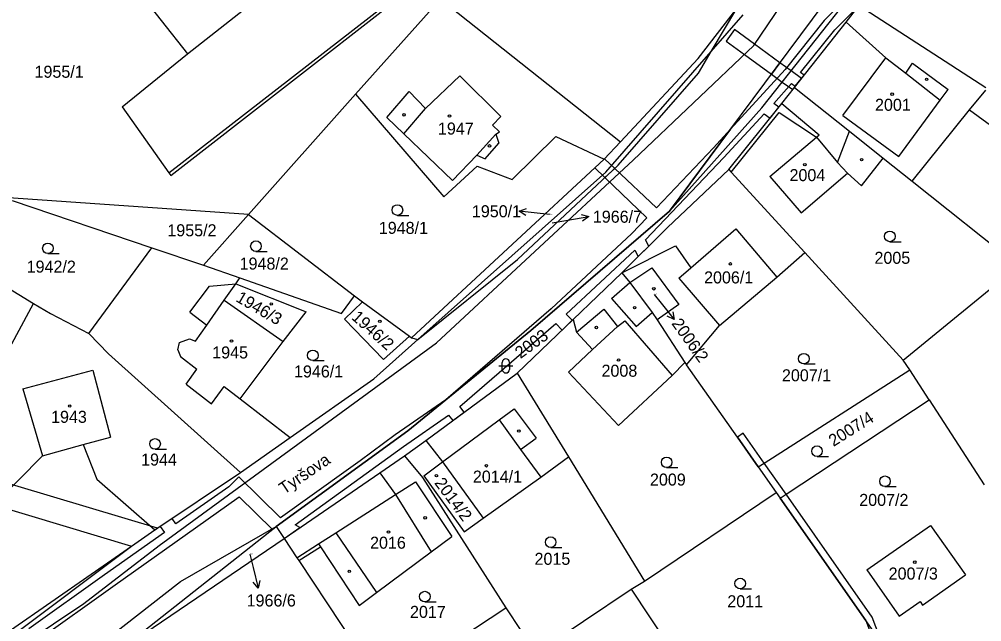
# Model space of a CAD drawing. Extents: x -785744 to -782822, y -1067550 to -1063910.
# Drawn here: x -783260 to -783123.9, y -1064548.7 to -1064463.5 of the extents above; entities that cross this region are included whole.
import ezdxf

# ---------------------------------------------------------------- set-up
doc = ezdxf.new("R2010")
doc.units = 0
for name, color, linetype in [('Hranice parcel', 7, 'Continuous'), ('Parcelní čísla', 7, 'Continuous'), ('Pop_ČP_popisy', 7, 'Continuous'), ('Vnitřní kresba', 7, 'Continuous'), ('Věcná břemena k části', 7, 'Continuous'), ('Značky budov', 7, 'Continuous'), ('Značky kultur', 7, 'Continuous')]:
    doc.layers.add(name, color=color, linetype=linetype)

msp = doc.modelspace()

# ---------------------------------------------------------------- linework, layer by layer
at = {"layer": 'Hranice parcel'}
for p, q in [((-783173.67, -1064500.75), (-783170.55, -1064498.69)), ((-783170.55, -1064498.69), (-783166.74, -1064503.89)), ((-783170.49, -1064505), (-783169.8, -1064506.06)), ((-783166.74, -1064503.89), (-783169.8, -1064506.06)), ((-783169.8, -1064506.06), (-783165.86, -1064512.08)), ((-783134.09, -1064513.11), (-783134.99, -1064511.72)), ((-783131.33, -1064517.35), (-783134.09, -1064513.11)), ((-783155.51, -1064526.82), (-783152.96, -1064530.45))]:
    msp.add_line(p, q, dxfattribs=at)
for points in [[(-783168.05, -1064490.7), (-783120.86, -1064427.29)], [(-783236.18, -1064468.42), (-783198.13, -1064438.47)], [(-783238.57, -1064485.65), (-783190.33, -1064448.09)], [(-783243.66, -1064458.97), (-783236.18, -1064468.42)], [(-783154.97, -1064476.05), (-783141.7, -1064459.24)], [(-783212.44, -1064474.13), (-783200.45, -1064460.64)], [(-783200.45, -1064460.64), (-783175, -1064480.86)], [(-783163.99, -1064469.11), (-783158.52, -1064462.05)], [(-783162.14, -1064468.1), (-783158.52, -1064462.05)], [(-783143.05, -1064463.94), (-783141.22, -1064461.6)], [(-783141.22, -1064461.6), (-783123.31, -1064473.21)], [(-783162.14, -1064468.1), (-783157.61, -1064462.91)], [(-783150.38, -1064473.18), (-783143.05, -1064463.94)], [(-783177.06, -1064485.18), (-783162.14, -1064468.1)], [(-783163.97, -1064471.15), (-783162.14, -1064468.1)], [(-783245.45, -1064475.94), (-783236.18, -1064468.42)], [(-783175, -1064480.86), (-783163.99, -1064469.11)], [(-783175.31, -1064484.18), (-783163.97, -1064471.15)], [(-783152.15, -1064475.47), (-783150.38, -1064473.18)], [(-783150.38, -1064473.18), (-783142.62, -1064479.39)], [(-783227.59, -1064491.17), (-783212.44, -1064474.13)], [(-783212.44, -1064474.13), (-783199.94, -1064488.63)], [(-783245.45, -1064475.94), (-783238.85, -1064485.26)], [(-783168.05, -1064490.7), (-783154.97, -1064476.05)], [(-783159.68, -1064484.8), (-783152.15, -1064475.47)], [(-783152.15, -1064475.47), (-783146.9, -1064479.9)], [(-783133.75, -1064486.44), (-783125.64, -1064476.35)], [(-783125.64, -1064476.35), (-783120.2, -1064480.3)], [(-783190.29, -1064486.22), (-783184.12, -1064480.13)], [(-783184.12, -1064480.13), (-783177.3, -1064483.32)], [(-783153.85, -1064485.8), (-783147.28, -1064480.22)], [(-783147.28, -1064480.22), (-783146.9, -1064479.9)], [(-783142.62, -1064479.39), (-783137.86, -1064483.17)], [(-783177.3, -1064483.32), (-783175, -1064480.86)], [(-783140.91, -1064487.1), (-783137.86, -1064483.17)], [(-783137.86, -1064483.17), (-783133.75, -1064486.44)], [(-783204.54, -1064508.57), (-783177.3, -1064483.32)], [(-783199.94, -1064488.63), (-783195.24, -1064484.33)], [(-783195.24, -1064484.33), (-783190.29, -1064486.22)], [(-783189.54, -1064497.53), (-783175.31, -1064484.18)], [(-783238.85, -1064485.26), (-783238.57, -1064485.65)], [(-783203.64, -1064508.84), (-783177.06, -1064485.18)], [(-783168.31, -1064493.01), (-783159.68, -1064484.8)], [(-783159.68, -1064484.8), (-783159.34, -1064485.16)], [(-783159.34, -1064485.16), (-783148.91, -1064496.54)], [(-783153.85, -1064485.8), (-783149.44, -1064490.92)], [(-783149.44, -1064490.92), (-783142.87, -1064485.29)], [(-783142.87, -1064485.29), (-783140.91, -1064487.1)], [(-783133.75, -1064486.44), (-783118.7, -1064498.42)], [(-783227.59, -1064491.17), (-783262.17, -1064488.76)], [(-783260.98, -1064489.15), (-783241.26, -1064495.85)], [(-783233.93, -1064498.3), (-783227.59, -1064491.17)], [(-783227.59, -1064491.17), (-783212.59, -1064502.63)], [(-783187.66, -1064507.55), (-783168.05, -1064490.7)], [(-783174.79, -1064499.38), (-783168.31, -1064493.01)], [(-783250.17, -1064507.96), (-783241.26, -1064495.85)], [(-783241.26, -1064495.85), (-783233.93, -1064498.3)], [(-783152.89, -1064499.99), (-783148.91, -1064496.54)], [(-783148.91, -1064496.54), (-783134.99, -1064511.72)], [(-783203.64, -1064508.84), (-783189.54, -1064497.53)], [(-783265.7, -1064499.01), (-783257.96, -1064503.71)], [(-783233.93, -1064498.3), (-783228.8, -1064500.09)], [(-783181.66, -1064505.97), (-783174.79, -1064499.38)], [(-783174.79, -1064499.38), (-783173.67, -1064500.75)], [(-783134.99, -1064511.72), (-783118.7, -1064498.42)], [(-783231.03, -1064503.28), (-783229.39, -1064500.93)], [(-783229.39, -1064500.93), (-783228.8, -1064500.09)], [(-783229.39, -1064500.93), (-783219.4, -1064504.92)], [(-783228.8, -1064500.09), (-783214.42, -1064505.12)], [(-783173.67, -1064500.75), (-783170.49, -1064505)], [(-783160.98, -1064506.86), (-783152.89, -1064499.99)], [(-783231.03, -1064503.28), (-783222.68, -1064509.1)], [(-783214.42, -1064505.12), (-783212.59, -1064502.63)], [(-783214.01, -1064505.95), (-783211.44, -1064503.48)], [(-783212.59, -1064502.63), (-783211.44, -1064503.48)], [(-783211.44, -1064503.48), (-783204.82, -1064508.36)], [(-783271.96, -1064529.71), (-783258.29, -1064504.33)], [(-783258.29, -1064504.33), (-783257.96, -1064503.71)], [(-783257.96, -1064503.71), (-783255.59, -1064505.15)], [(-783222.68, -1064509.1), (-783219.4, -1064504.92)], [(-783255.59, -1064505.15), (-783250.17, -1064507.96)], [(-783214.01, -1064505.95), (-783208.5, -1064511.66)], [(-783189.6, -1064513.59), (-783181.66, -1064505.97)], [(-783181.66, -1064505.97), (-783181.2, -1064507.8)], [(-783205.06, -1064521.75), (-783187.66, -1064507.55)], [(-783165.63, -1064512.41), (-783160.98, -1064506.86)], [(-783250.17, -1064507.96), (-783247.38, -1064510.84)], [(-783228.75, -1064517.22), (-783222.68, -1064509.1)], [(-783209.87, -1064514.4), (-783203.64, -1064508.84)], [(-783208.5, -1064511.66), (-783204.82, -1064508.36)], [(-783204.82, -1064508.36), (-783204.54, -1064508.57)], [(-783204.54, -1064508.57), (-783203.64, -1064508.84)], [(-783181.2, -1064507.8), (-783178.92, -1064510.22)], [(-783182.34, -1064513.42), (-783178.92, -1064510.22)], [(-783247.38, -1064510.84), (-783228.69, -1064527.61)], [(-783259.5, -1064515.78), (-783249.58, -1064513.14)], [(-783249.58, -1064513.14), (-783247.09, -1064522.62)], [(-783167.69, -1064513.89), (-783165.86, -1064512.08)], [(-783165.86, -1064512.08), (-783165.63, -1064512.41)], [(-783158.45, -1064522.64), (-783165.63, -1064512.41)], [(-783154.67, -1064526.28), (-783134.09, -1064513.11)], [(-783221.67, -1064522.68), (-783209.87, -1064514.4)], [(-783202.48, -1064523.09), (-783189.6, -1064513.59)], [(-783189.6, -1064513.59), (-783182.35, -1064525.41)], [(-783182.34, -1064513.42), (-783175.26, -1064520.98)], [(-783175.26, -1064520.98), (-783167.69, -1064513.89)], [(-783259.5, -1064515.78), (-783256.71, -1064525.24)], [(-783228.75, -1064517.22), (-783221.67, -1064522.68)], [(-783151.57, -1064530.69), (-783131.33, -1064517.35)], [(-783131.33, -1064517.35), (-783123.54, -1064529.34)], [(-783250.95, -1064523.67), (-783247.09, -1064522.62)], [(-783228.69, -1064527.61), (-783221.67, -1064522.68)], [(-783223.68, -1064535.26), (-783205.06, -1064521.75)], [(-783155.51, -1064526.82), (-783158.45, -1064522.64)], [(-783250.95, -1064523.67), (-783249.01, -1064528.56)], [(-783205.54, -1064525.24), (-783202.48, -1064523.09)], [(-783202.48, -1064523.09), (-783200.15, -1064526.13)], [(-783263.59, -1064532.21), (-783256.71, -1064525.24)], [(-783209.01, -1064527.67), (-783205.54, -1064525.24)], [(-783205.54, -1064525.24), (-783202.96, -1064528.34)], [(-783186.26, -1064528.27), (-783182.35, -1064525.41)], [(-783182.35, -1064525.41), (-783171.6, -1064542.97)], [(-783202.77, -1064528.07), (-783200.15, -1064526.13)], [(-783200.15, -1064526.13), (-783194.41, -1064534.07)], [(-783155.51, -1064526.82), (-783154.67, -1064526.28)], [(-783240.8, -1064535.73), (-783228.69, -1064527.61)], [(-783222.53, -1064536.94), (-783209.01, -1064527.67)], [(-783209.01, -1064527.67), (-783206.78, -1064530.74)], [(-783202.77, -1064528.07), (-783197.1, -1064535.99)], [(-783249.01, -1064528.56), (-783240.8, -1064535.73)], [(-783206.78, -1064530.74), (-783203.94, -1064528.92)], [(-783203.94, -1064528.92), (-783198.84, -1064536.67)], [(-783202.96, -1064528.34), (-783191.21, -1064546.76)], [(-783194.41, -1064534.07), (-783186.26, -1064528.27)], [(-783171.6, -1064542.97), (-783152.96, -1064530.45)], [(-783152.96, -1064530.45), (-783152.41, -1064531.24)], [(-783152.41, -1064531.24), (-783151.57, -1064530.69)], [(-783263.59, -1064532.21), (-783244.12, -1064538.03)], [(-783140.27, -1064548.53), (-783152.41, -1064531.24)], [(-783197.1, -1064535.99), (-783194.41, -1064534.07)], [(-783246.06, -1064552.93), (-783223.68, -1064535.26)], [(-783244.12, -1064538.03), (-783240.8, -1064535.73)], [(-783223.68, -1064535.26), (-783222.53, -1064536.94)], [(-783140.14, -1064541.4), (-783131.15, -1064535.1)], [(-783131.15, -1064535.1), (-783126.21, -1064542.1)], [(-783246.06, -1064552.93), (-783222.53, -1064536.94)], [(-783222.53, -1064536.94), (-783220.72, -1064539.66)], [(-783220.72, -1064539.66), (-783217.66, -1064537.7)], [(-783217.66, -1064537.7), (-783217.38, -1064538.11)], [(-783201.76, -1064538.85), (-783198.84, -1064536.67)], [(-783278.94, -1064564.15), (-783244.12, -1064538.03)], [(-783272.7, -1064557.8), (-783244.12, -1064538.03)], [(-783217.38, -1064538.11), (-783211.94, -1064546.42)], [(-783209.49, -1064544.6), (-783201.76, -1064538.85)], [(-783220.72, -1064539.66), (-783220.45, -1064540.08)], [(-783220.45, -1064540.08), (-783208.5, -1064558.14)], [(-783140.14, -1064541.4), (-783135.56, -1064547.93)], [(-783173.49, -1064544.12), (-783171.6, -1064542.97)], [(-783132.27, -1064546.35), (-783126.21, -1064542.1)], [(-783186.95, -1064553.16), (-783173.49, -1064544.12)], [(-783173.49, -1064544.12), (-783155.8, -1064570.78)], [(-783211.94, -1064546.42), (-783209.49, -1064544.6)], [(-783135.56, -1064547.93), (-783132.62, -1064545.86)], [(-783132.62, -1064545.86), (-783132.27, -1064546.35)], [(-783208.5, -1064558.14), (-783191.21, -1064546.76)], [(-783191.21, -1064546.76), (-783186.95, -1064553.16)], [(-783137.97, -1064551.81), (-783140.27, -1064548.53)]]:
    msp.add_lwpolyline(points, dxfattribs=at)
at = {"layer": 'Pop_ČP_popisy'}
for p, q in [((-783186.33, -1064491.01), (-783189.31, -1064490.7)), ((-783182.42, -1064491.96), (-783179.46, -1064491.45)), ((-783169.24, -1064503.67), (-783167.37, -1064506.01)), ((-783226.92, -1064541.07), (-783226.21, -1064543.99))]:
    msp.add_line(p, q, dxfattribs=at)
for points in [[(-783188.37, -1064491.3), (-783189.31, -1064490.7), (-783188.27, -1064490.3)], [(-783184.94, -1064491.16), (-783186.33, -1064491.01)], [(-783180.53, -1064491.13), (-783179.46, -1064491.45), (-783180.36, -1064492.11)], [(-783184.62, -1064492.34), (-783182.42, -1064491.96)], [(-783170.22, -1064502.45), (-783169.24, -1064503.67)], [(-783167.6, -1064504.92), (-783167.37, -1064506.01), (-783168.38, -1064505.54)], [(-783227.38, -1064539.17), (-783226.92, -1064541.07)], [(-783225.96, -1064542.9), (-783226.21, -1064543.99), (-783226.93, -1064543.13)]]:
    msp.add_lwpolyline(points, dxfattribs=at)
at = {"layer": 'Vnitřní kresba'}
for points in [[(-783156.14, -1064467.27), (-783134.36, -1064435.09)], [(-783238.85, -1064485.26), (-783190.58, -1064447.78)], [(-783143.05, -1064463.94), (-783137.45, -1064469.02)], [(-783173.19, -1064483.46), (-783156.14, -1064467.27)], [(-783143.54, -1064477.15), (-783137.45, -1064469.02)], [(-783137.45, -1064469.02), (-783134.65, -1064471.18)], [(-783134.65, -1064471.18), (-783133.68, -1064469.77)], [(-783133.68, -1064469.77), (-783128.67, -1064473.5)], [(-783202.56, -1064476.18), (-783197.69, -1064471.56)], [(-783197.69, -1064471.56), (-783191.89, -1064477.3)], [(-783134.65, -1064471.18), (-783129.76, -1064474.98)], [(-783129.76, -1064474.98), (-783128.67, -1064473.5)], [(-783125.64, -1064476.35), (-783123.34, -1064473.57)], [(-783208, -1064477.46), (-783204.86, -1064473.77)], [(-783204.86, -1064473.77), (-783202.56, -1064476.18)], [(-783135.64, -1064482.96), (-783129.76, -1064474.98)], [(-783205.62, -1064479.74), (-783202.56, -1064476.18)], [(-783208, -1064477.46), (-783205.62, -1064479.74)], [(-783193.07, -1064478.5), (-783191.89, -1064477.3)], [(-783159.34, -1064485.16), (-783152.52, -1064476.72)], [(-783152.52, -1064476.72), (-783147.28, -1064480.22)], [(-783143.54, -1064477.15), (-783135.64, -1064482.96)], [(-783193.07, -1064478.5), (-783192.1, -1064479.46)], [(-783205.62, -1064479.74), (-783198.75, -1064486.36)], [(-783195.3, -1064482.78), (-783192.6, -1064479.79)], [(-783192.6, -1064479.79), (-783192.1, -1064479.46)], [(-783192.6, -1064479.79), (-783192.17, -1064481.05)], [(-783147.28, -1064480.22), (-783144.31, -1064483.78)], [(-783144.31, -1064483.78), (-783142.62, -1064479.39)], [(-783194.13, -1064483.27), (-783192.17, -1064481.05)], [(-783198.75, -1064486.36), (-783195.3, -1064482.78)], [(-783195.3, -1064482.78), (-783194.13, -1064483.27)], [(-783201, -1064509.28), (-783173.19, -1064483.46)], [(-783144.31, -1064483.78), (-783142.87, -1064485.29)], [(-783165.04, -1064498.68), (-783158.69, -1064493.17)], [(-783158.69, -1064493.17), (-783152.89, -1064499.99)], [(-783174.79, -1064499.38), (-783167.18, -1064495.56)], [(-783167.18, -1064495.56), (-783165.04, -1064498.68)], [(-783166.75, -1064500.17), (-783165.04, -1064498.68)], [(-783233.09, -1064501.3), (-783229.39, -1064500.93)], [(-783176.24, -1064503.03), (-783173.67, -1064500.75)], [(-783166.75, -1064500.17), (-783160.98, -1064506.86)], [(-783235.89, -1064504.95), (-783233.09, -1064501.3)], [(-783233.48, -1064506.79), (-783231.03, -1064503.28)], [(-783176.24, -1064503.03), (-783172.77, -1064506.99)], [(-783235.89, -1064504.95), (-783233.48, -1064506.79)], [(-783181.2, -1064507.8), (-783177.33, -1064504.55)], [(-783177.33, -1064504.55), (-783175.38, -1064506.98)], [(-783172.77, -1064506.99), (-783170.49, -1064505)], [(-783175.38, -1064506.98), (-783174.36, -1064506.16)], [(-783174.36, -1064506.16), (-783167.69, -1064513.89)], [(-783235.06, -1064509.06), (-783233.48, -1064506.79)], [(-783178.92, -1064510.22), (-783175.38, -1064506.98)], [(-783237.31, -1064509.22), (-783235.94, -1064508.72)], [(-783235.94, -1064508.72), (-783235.06, -1064509.06)], [(-783240.2, -1064537.92), (-783201, -1064509.28)], [(-783237.57, -1064510.3), (-783237.31, -1064509.22)], [(-783237.57, -1064510.3), (-783237.21, -1064511.24)], [(-783237.21, -1064511.24), (-783234.88, -1064513.03)], [(-783236.4, -1064515.14), (-783234.88, -1064513.03)], [(-783236.4, -1064515.14), (-783232.83, -1064517.89)], [(-783232.83, -1064517.89), (-783231.04, -1064515.45)], [(-783231.04, -1064515.45), (-783228.75, -1064517.22)], [(-783192.11, -1064520.17), (-783189.99, -1064518.6)], [(-783189.99, -1064518.6), (-783186.91, -1064522.76)], [(-783200.15, -1064526.13), (-783192.11, -1064520.17)], [(-783192.11, -1064520.17), (-783189.12, -1064524.39)], [(-783256.71, -1064525.24), (-783250.95, -1064523.67)], [(-783189.12, -1064524.39), (-783186.91, -1064522.76)], [(-783189.12, -1064524.39), (-783186.26, -1064528.27)], [(-783215.23, -1064536.14), (-783206.78, -1064530.74)], [(-783206.78, -1064530.74), (-783201.76, -1064538.85)], [(-783237.19, -1064543.02), (-783223.68, -1064535.26)], [(-783217.66, -1064537.7), (-783215.23, -1064536.14)], [(-783215.23, -1064536.14), (-783209.49, -1064544.6)], [(-783250.85, -1064546.12), (-783240.2, -1064537.92)], [(-783220.45, -1064540.08), (-783217.38, -1064538.11)], [(-783247.3, -1064550.89), (-783237.19, -1064543.02)], [(-783276.37, -1064563.2), (-783250.85, -1064546.12)]]:
    msp.add_lwpolyline(points, dxfattribs=at)
at = {"layer": 'Věcná břemena k části'}
for points in [[(-783142.18, -1064459.67), (-783146.17, -1064463.72)], [(-783144.67, -1064465.06), (-783141.11, -1064461.45)], [(-783146.17, -1064463.72), (-783151.71, -1064470.63)], [(-783158.84, -1064465.02), (-783160.02, -1064466.64)], [(-783156.02, -1064467.09), (-783158.84, -1064465.02)], [(-783149.51, -1064471.09), (-783144.67, -1064465.06)], [(-783160.02, -1064466.64), (-783157.45, -1064468.51)], [(-783152.43, -1064469.71), (-783156.02, -1064467.09)], [(-783157.45, -1064468.51), (-783153.62, -1064471.31)], [(-783151.71, -1064470.63), (-783159.42, -1064479.1)], [(-783152.43, -1064469.71), (-783153.62, -1064471.31)], [(-783153.62, -1064471.31), (-783152.43, -1064469.71)], [(-783150.86, -1064470.85), (-783152.43, -1064469.71)], [(-783149.39, -1064471.93), (-783150.86, -1064470.85)], [(-783153.62, -1064471.31), (-783152.1, -1064472.42)], [(-783150.63, -1064473.5), (-783149.39, -1064471.93)], [(-783150.26, -1064473.03), (-783149.02, -1064471.46)], [(-783149.02, -1064471.46), (-783149.51, -1064471.09)], [(-783153.29, -1064475.44), (-783150.8, -1064472.62)], [(-783152.1, -1064472.42), (-783150.63, -1064473.5)], [(-783150.8, -1064472.62), (-783150.26, -1064473.03)], [(-783153.83, -1064477.55), (-783152.58, -1064476)], [(-783152.58, -1064476), (-783153.29, -1064475.44)], [(-783160.35, -1064483.09), (-783154.64, -1064476.93)], [(-783154.64, -1064476.93), (-783153.83, -1064477.55)], [(-783168.05, -1064490.7), (-783159.42, -1064479.1)], [(-783159.42, -1064479.1), (-783168.05, -1064490.7)], [(-783159.42, -1064479.1), (-783161.81, -1064481.73)], [(-783161.81, -1064481.73), (-783169.88, -1064490.19)], [(-783177.24, -1064483.26), (-783177.3, -1064483.32)], [(-783175.79, -1064484.63), (-783177.24, -1064483.26)], [(-783171.45, -1064494.73), (-783160.35, -1064483.09)], [(-783177.3, -1064483.32), (-783178.62, -1064484.54)], [(-783178.62, -1064484.54), (-783177.18, -1064485.93)], [(-783175.79, -1064484.63), (-783177.18, -1064485.93)], [(-783177.18, -1064485.93), (-783175.79, -1064484.63)], [(-783169.88, -1064490.19), (-783175.79, -1064484.63)], [(-783177.18, -1064485.93), (-783171.26, -1064491.64)], [(-783187.66, -1064507.55), (-783168.05, -1064490.7)], [(-783168.05, -1064490.7), (-783187.66, -1064507.55)], [(-783171.26, -1064491.64), (-783173.38, -1064493.85)], [(-783173.38, -1064493.85), (-783184.76, -1064504.46)], [(-783170.97, -1064495.62), (-783171.45, -1064494.73)], [(-783182.66, -1064505.23), (-783172.95, -1064496.18)], [(-783172.95, -1064496.18), (-783172.46, -1064497.09)], [(-783172.46, -1064497.09), (-783170.97, -1064495.62)], [(-783184.76, -1064504.46), (-783199.69, -1064517.37)], [(-783183.24, -1064507.49), (-783181.8, -1064506.1)], [(-783181.8, -1064506.1), (-783182.66, -1064505.23)], [(-783199.69, -1064517.37), (-783187.66, -1064507.55)], [(-783187.66, -1064507.55), (-783199.69, -1064517.37)], [(-783197.7, -1064518.29), (-783184.14, -1064506.57)], [(-783184.14, -1064506.57), (-783183.24, -1064507.49)], [(-783199.69, -1064517.37), (-783206.84, -1064522.31)], [(-783205.06, -1064521.75), (-783199.69, -1064517.37)], [(-783199.69, -1064517.37), (-783205.06, -1064521.75)], [(-783197.07, -1064519.1), (-783197.7, -1064518.29)], [(-783205.68, -1064523.93), (-783199.29, -1064519.52)], [(-783199.29, -1064519.52), (-783198.68, -1064520.29)], [(-783198.68, -1064520.29), (-783197.07, -1064519.1)], [(-783223.68, -1064535.26), (-783205.06, -1064521.75)], [(-783205.06, -1064521.75), (-783223.68, -1064535.26)], [(-783206.84, -1064522.31), (-783211.8, -1064525.97)], [(-783157.63, -1064522.07), (-783158.45, -1064522.64)], [(-783158.45, -1064522.64), (-783155.51, -1064526.82)], [(-783154.67, -1064526.28), (-783157.63, -1064522.07)], [(-783221, -1064535.03), (-783205.68, -1064523.93)], [(-783240.43, -1064535.48), (-783270.26, -1064526.56)], [(-783211.8, -1064525.97), (-783213.42, -1064527.14)], [(-783155.51, -1064526.82), (-783152.96, -1064530.45)], [(-783151.57, -1064530.69), (-783154.67, -1064526.28)], [(-783213.42, -1064527.14), (-783223.03, -1064534.02)], [(-783228.93, -1064528.22), (-783230.35, -1064529.65)], [(-783223.03, -1064534.02), (-783228.93, -1064528.22)], [(-783230.35, -1064529.65), (-783237.86, -1064534.88)], [(-783152.96, -1064530.45), (-783152.41, -1064531.24)], [(-783139.38, -1064548.07), (-783151.57, -1064530.69)], [(-783263.59, -1064532.21), (-783244.12, -1064538.03)], [(-783246.77, -1064543.71), (-783228.89, -1064531.06)], [(-783228.89, -1064531.06), (-783224.2, -1064535.67)], [(-783152.41, -1064531.24), (-783140.27, -1064548.53)], [(-783238.39, -1064534.12), (-783240.05, -1064535.23)], [(-783237.86, -1064534.88), (-783238.39, -1064534.12)], [(-783239.47, -1064536.08), (-783247.93, -1064542.09)], [(-783244.12, -1064538.03), (-783240.8, -1064535.73)], [(-783240.8, -1064535.73), (-783240.43, -1064535.48)], [(-783240.05, -1064535.23), (-783239.47, -1064536.08)], [(-783224.2, -1064535.67), (-783223.68, -1064535.26)], [(-783223.68, -1064535.26), (-783222.53, -1064536.94)], [(-783222.53, -1064536.94), (-783220.31, -1064535.41)], [(-783220.31, -1064535.41), (-783221, -1064535.03)], [(-783247.93, -1064542.09), (-783258.64, -1064549.72)], [(-783257.48, -1064551.36), (-783246.77, -1064543.71)], [(-783140.27, -1064548.53), (-783136.69, -1064558)], [(-783137.97, -1064551.81), (-783139.38, -1064548.07)]]:
    msp.add_lwpolyline(points, dxfattribs=at)
at = {"layer": 'Značky budov'}
for centre in [(-783131.69, -1064472.04), (-783136.57, -1064474.14), (-783205.58, -1064477.06), (-783199.15, -1064477.23), (-783193.5, -1064481.45), (-783140.89, -1064483.39), (-783148.91, -1064484.11), (-783159.44, -1064498.13), (-783170.26, -1064501.65), (-783224.35, -1064503.79), (-783172.98, -1064504.31), (-783209.01, -1064506.24), (-783178.39, -1064507.12), (-783229.98, -1064509.04), (-783175.25, -1064511.71), (-783252.86, -1064518.23), (-783189.35, -1064521.76), (-783193.94, -1064526.67), (-783201, -1064528.06), (-783202.6, -1064534.03), (-783207.78, -1064536.03), (-783133.37, -1064540.29), (-783213.33, -1064541.58)]:
    msp.add_circle(centre, 0.175, dxfattribs=at)
at = {"layer": 'Značky kultur'}
for p, q in [((-783206.52, -1064491.27), (-783204.92, -1064491.27)), ((-783136.89, -1064494.99), (-783135.29, -1064494.99)), ((-783255.94, -1064496.68), (-783254.34, -1064496.68)), ((-783226.52, -1064496.37), (-783224.92, -1064496.37)), ((-783218.48, -1064511.81), (-783216.88, -1064511.81)), ((-783192.19, -1064512.55), (-783190.19, -1064512.55)), ((-783191.69, -1064513.05), (-783191.69, -1064512.05)), ((-783190.69, -1064512.05), (-783190.69, -1064513.05)), ((-783149.06, -1064512.28), (-783147.46, -1064512.28)), ((-783240.79, -1064524.33), (-783239.19, -1064524.33)), ((-783147.19, -1064525.36), (-783145.59, -1064525.36)), ((-783168.45, -1064526.93), (-783166.85, -1064526.93)), ((-783137.58, -1064529.61), (-783135.98, -1064529.61)), ((-783184.85, -1064538.22), (-783183.25, -1064538.22)), ((-783158.06, -1064544.06), (-783156.46, -1064544.06)), ((-783202.65, -1064545.91), (-783201.05, -1064545.91))]:
    msp.add_line(p, q, dxfattribs=at)
for centre in [(-783206.52, -1064490.52), (-783136.89, -1064494.24), (-783255.94, -1064495.93), (-783226.52, -1064495.62), (-783218.48, -1064511.06), (-783149.06, -1064511.53), (-783240.79, -1064523.58), (-783147.19, -1064524.61), (-783168.45, -1064526.18), (-783137.58, -1064528.86), (-783184.85, -1064537.47), (-783158.06, -1064543.31), (-783202.65, -1064545.16)]:
    msp.add_circle(centre, 0.75, dxfattribs=at)
for centre, start, end in [((-783191.19, -1064512.05), 0, 180), ((-783191.19, -1064513.05), 180, 0)]:
    msp.add_arc(centre, 0.5, start, end, dxfattribs=at)

# ---------------------------------------------------------------- texts
at = {"layer": 'Parcelní čísla'}
for s, height, p in [('1955/1', 1.7, (-783257.83, -1064471.82)), ('2001', 1.7, (-783138.99, -1064476.49)), ('1947', 1.7, (-783200.79, -1064479.85)), ('2004', 1.7, (-783151.08, -1064486.43)), ('1950/1', 0.1, (-783184.94, -1064491.16)), ('1955/2', 1.7, (-783239.05, -1064494.23)), ('1948/1', 1.7, (-783209.15, -1064493.89)), ('1966/7', 0.1, (-783184.62, -1064492.34)), ('2005', 1.7, (-783139.07, -1064498.12)), ('1942/2', 1.7, (-783258.94, -1064499.37)), ('1948/2', 1.7, (-783228.83, -1064498.94)), ('2006/1', 1.7, (-783163.16, -1064500.89)), ('2006/2', 0.1, (-783170.22, -1064502.45)), ('1945', 1.7, (-783232.7, -1064511.5)), ('1946/1', 1.7, (-783221.14, -1064514.18)), ('2008', 1.7, (-783177.66, -1064514.08)), ('2007/1', 1.7, (-783152.15, -1064514.73)), ('1943', 1.7, (-783255.49, -1064520.6)), ('1944', 1.7, (-783242.76, -1064526.64)), ('2014/1', 1.7, (-783195.85, -1064529.05)), ('2009', 1.7, (-783170.81, -1064529.47)), ('2007/2', 1.7, (-783141.22, -1064532.34)), ('2016', 1.7, (-783210.39, -1064538.39)), ('1966/6', 0.1, (-783227.38, -1064539.17)), ('2015', 1.7, (-783187.13, -1064540.67)), ('2007/3', 1.7, (-783137.06, -1064542.75)), ('2011', 1.7, (-783159.87, -1064546.67)), ('2017', 1.7, (-783204.74, -1064548.17))]:
    msp.add_text(s, height=height, dxfattribs=at).set_placement(p)
for s, rotation, p in [('1946/3', 329.7716, (-783229.49, -1064503.35)), ('1946/2', 318.1151, (-783213.13, -1064505.83)), ('2003', 35.9581, (-783189.12, -1064511.59)), ('2007/4', 32.2234, (-783144.87, -1064524.02)), ('2014/2', 306.7193, (-783201.36, -1064529.11))]:
    msp.add_text(s, height=1.7, rotation=rotation, dxfattribs=at).set_placement(p)
at = {"layer": 'Pop_ČP_popisy'}
for s, p in [('1950/1', (-783195.99, -1064491.54)), ('1966/7', (-783178.89, -1064492.31)), ('1966/6', (-783227.84, -1064546.56))]:
    msp.add_text(s, height=1.7, dxfattribs=at).set_placement(p)
for s, rotation, p in [('2006/2', 305.5146, (-783167.83, -1064506.56)), ('Tyršova', 34.2616, (-783222.53, -1064530.76))]:
    msp.add_text(s, height=1.7, rotation=rotation, dxfattribs=at).set_placement(p)

doc.saveas('drawing.dxf')
